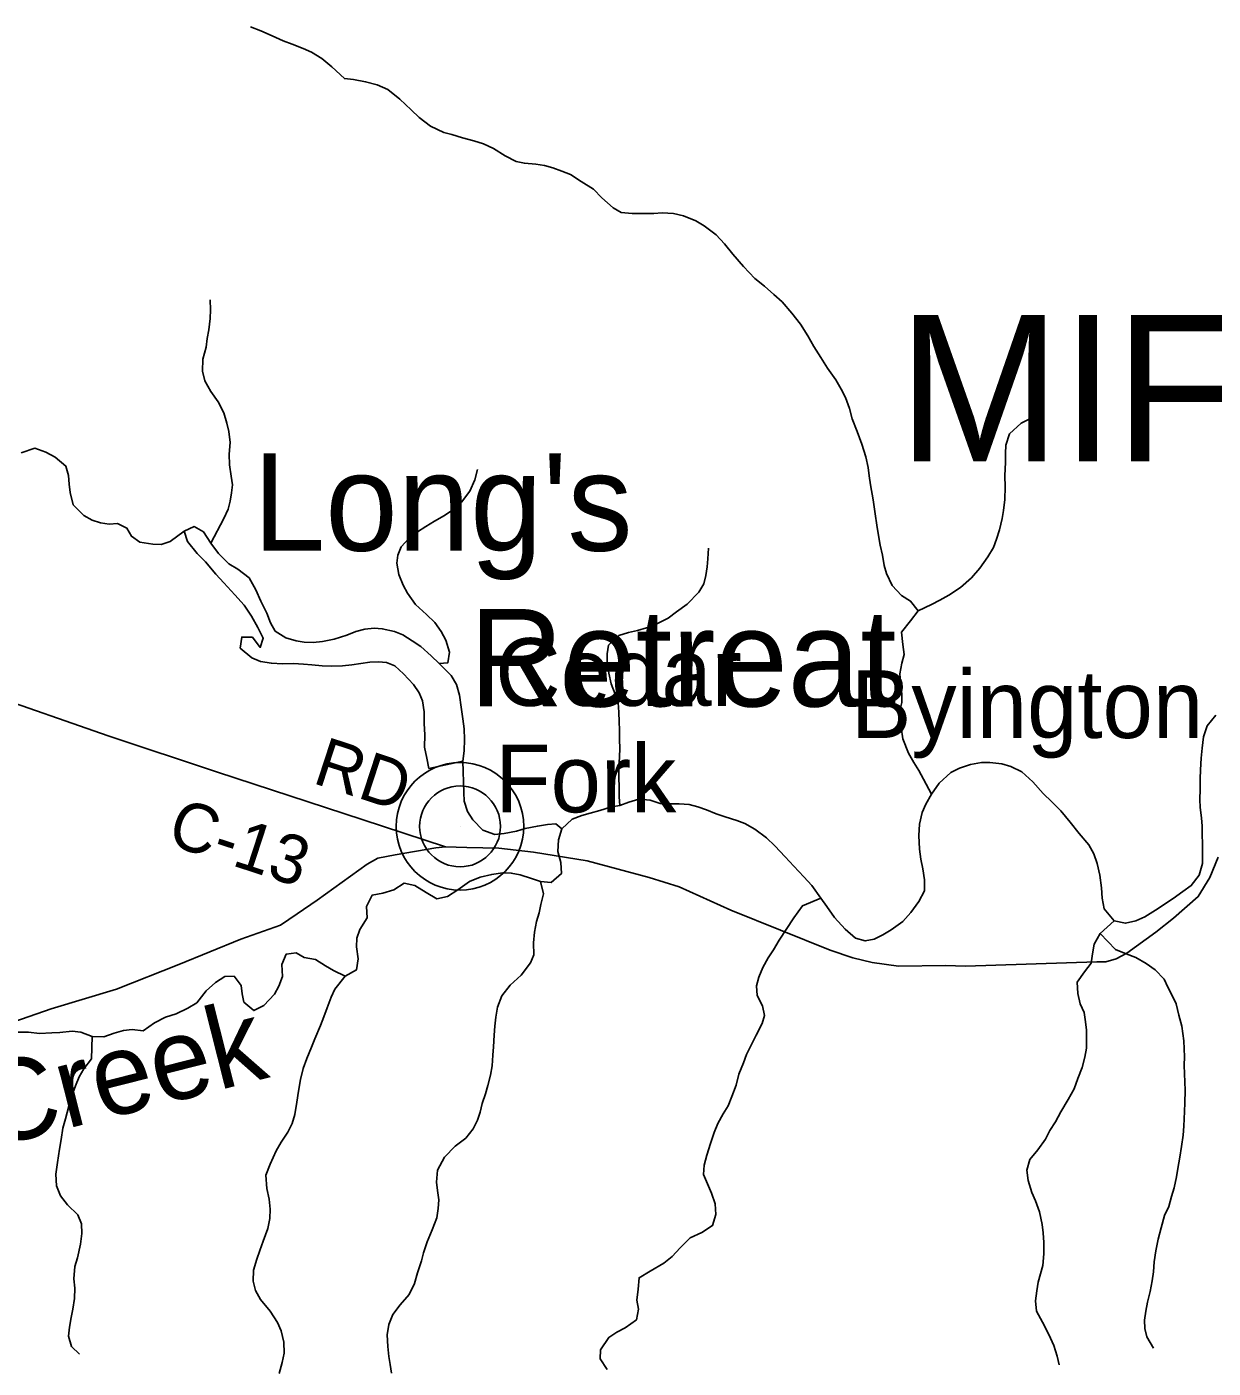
# Model space of a CAD drawing. Extents: x 1578669 to 1989827, y 208020 to 553079.
# Drawn here: x 1733554 to 1740862, y 393294 to 401555 of the extents above; entities that cross this region are included whole.
import ezdxf

# ---------------------------------------------------------------- set-up
doc = ezdxf.new("R2010")
doc.units = 0
for name, color, linetype in [('GM_X_County_Road', 7, 'Continuous'), ('GM_X_County_Road_Text', 7, 'Continuous'), ('GM_X_Minor_Lake', 7, 'Continuous'), ('GM_X_Minor_Lake_Text', 7, 'Continuous'), ('GM_X_Minor_River', 7, 'Continuous'), ('GM_X_Minor_River_Text', 7, 'Continuous'), ('GM_X_State_Route', 7, 'Continuous'), ('GM_X_Township_Text', 7, 'Continuous'), ('GM_X_Unincorporated', 7, 'Continuous'), ('GM_X_Unincorporated_Location', 7, 'Continuous'), ('GM_X_Unincorporated_Text', 7, 'Continuous')]:
    doc.layers.add(name, color=color, linetype=linetype)

msp = doc.modelspace()

# ---------------------------------------------------------------- linework, layer by layer
at = {"layer": 'GM_X_County_Road'}
msp.add_lwpolyline([(1736132.3, 396503.8), (1735618.7, 396673), (1734728.6, 396964.8), (1734054.5, 397188.6), (1733298.5, 397450.5)], dxfattribs=at)
at = {"layer": 'GM_X_Minor_Lake'}
msp.add_line((1736029.4, 396986.7), (1736239.6, 397031.5), dxfattribs=at)
msp.add_lwpolyline([(1736239.6, 397031.5), (1736247.5, 397095.6), (1736249.3, 397165.8), (1736247.2, 397231.9), (1736239, 397294), (1736228.8, 397364.1), (1736218.6, 397438.2), (1736200.4, 397504.3), (1736168.2, 397560.3), (1736093.9, 397634.3), (1736043.7, 397680.2), (1735981.4, 397738.1), (1735927.2, 397774), (1735869.1, 397809.9), (1735818.9, 397831.8), (1735742.7, 397847.6), (1735692.6, 397851.5), (1735636.6, 397845.3), (1735580.5, 397831.1), (1735524.4, 397808.9), (1735446.4, 397784.6), (1735374.3, 397770.3), (1735318.2, 397764.1), (1735262.1, 397766), (1735212, 397773.8), (1735149.8, 397791.7), (1735083.6, 397833.5), (1735055.4, 397883.6), (1735031.3, 397943.6), (1734995, 398017.6), (1734964.8, 398087.7), (1734922.5, 398161.7), (1734854.3, 398215.6), (1734798.1, 398247.5), (1734733.8, 398311.5), (1734687.6, 398375.5), (1734641.3, 398445.5), (1734585.1, 398477.3), (1734523.1, 398449.1), (1734543.3, 398385), (1734603.6, 398311.1), (1734653.8, 398259.1), (1734718.1, 398183.1), (1734766.3, 398131.2), (1734834.6, 398057.2), (1734892.9, 397993.3), (1734937.1, 397925.3), (1734977.4, 397855.2), (1735009.6, 397789.2), (1734991.7, 397733), (1734943.5, 397795), (1734877.3, 397796.8), (1734867.5, 397728.6), (1734939.8, 397668.8), (1734993.9, 397646.9), (1735060.1, 397635.1), (1735128.2, 397631.2), (1735196.3, 397633.5), (1735258.4, 397629.6), (1735308.5, 397625.8), (1735372.7, 397620), (1735430.8, 397618.2), (1735498.9, 397620.4), (1735555, 397624.6), (1735667.1, 397641), (1735719.2, 397645.1), (1735769.3, 397639.3), (1735821.4, 397619.4), (1735873.7, 397569.4), (1735935.9, 397503.5), (1735970.1, 397453.5), (1735990.3, 397403.5), (1736000.5, 397335.3), (1736000.6, 397265.2), (1736004.8, 397195.1), (1736003, 397118.9), (1736017.2, 397050.8), (1736029.4, 396986.7)], dxfattribs=at)
at = {"layer": 'GM_X_Minor_River'}
for points in [[(1739127.2, 396830), (1739076.9, 396922), (1739048.7, 396974), (1739018.5, 397024), (1738984.3, 397082), (1738950.1, 397170.1), (1738939.9, 397240.2), (1738931.7, 397290.3), (1738931.6, 397344.4), (1738943.5, 397394.6), (1738943.4, 397444.7), (1738935.2, 397520.8), (1738931, 397570.9), (1738944.9, 397635.1), (1738958.8, 397689.2), (1738950.6, 397751.3), (1738942.4, 397827.5), (1738996.4, 397895.8), (1739044.3, 397958.1), (1738998.1, 398018.1), (1738941.9, 398052), (1738883.6, 398113.9), (1738849.4, 398188), (1738835.2, 398238), (1738825.1, 398300.1), (1738810.9, 398362.2), (1738798.7, 398434.3), (1738790.5, 398486.4), (1738780.3, 398556.5), (1738768.1, 398642.7), (1738751.9, 398734.8), (1738743.7, 398788.9), (1738735.6, 398841), (1738721.4, 398907.1), (1738697.1, 398985.2), (1738668.9, 399063.3), (1738638.7, 399141.3), (1738622.5, 399203.4), (1738596.3, 399271.5), (1738570.1, 399323.5), (1738537.9, 399381.5), (1738485.6, 399453.5), (1738445.4, 399517.5), (1738401.1, 399585.5), (1738364.9, 399651.6), (1738320.7, 399723.6), (1738266.4, 399791.6), (1738206.1, 399861.5), (1738155.9, 399905.5), (1738097.7, 399957.4), (1738037.5, 400005.3), (1737969.2, 400079.3), (1737902.8, 400155.2), (1737850.6, 400219.2), (1737800.4, 400273.2), (1737726.1, 400329), (1737673.9, 400361), (1737599.7, 400390.8), (1737537.6, 400404.6), (1737467.4, 400408.4), (1737415.4, 400406.2), (1737283.1, 400405.8), (1737215, 400411.6), (1737164.8, 400439.5), (1737096.6, 400501.5), (1737044.3, 400555.4), (1736968.1, 400603.3), (1736901.9, 400645.2), (1736849.7, 400667), (1736793.6, 400686.9), (1736743.4, 400700.8), (1736689.3, 400708.6), (1736619.2, 400714.4), (1736569.1, 400726.3), (1736500.9, 400760.1), (1736428.6, 400806), (1736366.4, 400833.9), (1736308.3, 400853.8), (1736238.1, 400871.6), (1736172, 400891.4), (1736121.8, 400903.3), (1736039.6, 400943.1), (1735971.3, 400997), (1735921.1, 401043), (1735850.9, 401108.9), (1735776.6, 401168.8), (1735712.4, 401198.6), (1735640.2, 401216.4), (1735566, 401230.2), (1735509.9, 401236.1), (1735431.6, 401308), (1735371.4, 401359.9), (1735307.2, 401399.8), (1735255, 401421.7), (1735188.8, 401447.5), (1735132.7, 401469.4), (1735064.5, 401499.3), (1734994.3, 401531.1), (1734932.1, 401555)], [(1734687.6, 398375.5), (1734767.3, 398526), (1734793.2, 398584.2), (1734807.1, 398634.4), (1734815, 398684.5), (1734820.9, 398734.6), (1734812.8, 398786.7), (1734802.6, 398856.8), (1734800.4, 398923), (1734806.2, 398995.1), (1734798.1, 399063.2), (1734785.9, 399113.3), (1734767.7, 399177.4), (1734731.5, 399245.4), (1734687.3, 399309.4), (1734651, 399375.5), (1734634.8, 399433.5), (1734638.7, 399507.7), (1734658.5, 399581.9), (1734664.4, 399636), (1734674.3, 399688.2), (1734682.1, 399758.4), (1734686, 399812.5), (1734683.9, 399872.6)], [(1739044.3, 397958.1), (1739126.3, 397996.4), (1739178.4, 398024.6), (1739234.4, 398054.9), (1739306.4, 398101.2), (1739372.4, 398161.5), (1739424.3, 398221.8), (1739474.2, 398290.1), (1739508.1, 398348.3), (1739528, 398400.5), (1739545.9, 398456.7), (1739561.8, 398526.9), (1739569.7, 398577), (1739577.5, 398643.2), (1739581.4, 398721.3), (1739579.2, 398789.5), (1739583, 398873.7), (1739582.8, 398927.8), (1739584.7, 398977.9), (1739606.6, 399048.1), (1739678.5, 399114.5), (1739740.6, 399144.7)], [(1734523.1, 398449.1), (1734437.1, 398384.7), (1734381.1, 398366.5), (1734329, 398368.3), (1734248.8, 398380.1), (1734198.6, 398418), (1734170.4, 398468), (1734112.3, 398495.9), (1734060.2, 398491.8), (1734008.1, 398499.6), (1733955.9, 398517.5), (1733903.8, 398545.4), (1733839.5, 398611.3), (1733821.3, 398687.4), (1733815.1, 398737.5), (1733811, 398791.6), (1733794.8, 398849.7), (1733728.6, 398905.6), (1733670.4, 398935.5), (1733602.2, 398959.3), (1733518.1, 398931)], [(1736093.9, 397634.3), (1736148, 397638.4), (1736157.8, 397702.6), (1736135.6, 397776.7), (1736105.4, 397830.7), (1736067.2, 397886.7), (1736015, 397934.6), (1735948.7, 397996.6), (1735898.5, 398066.6), (1735872.3, 398116.6), (1735846.1, 398182.6), (1735833.9, 398250.8), (1735839.8, 398300.9), (1735859.7, 398353), (1735907.7, 398403.3), (1735959.6, 398445.5), (1736011.6, 398477.8), (1736065.7, 398510), (1736125.7, 398544.3), (1736177.7, 398580.5), (1736231.7, 398626.8), (1736283.6, 398695.1), (1736313.5, 398765.3), (1736329.3, 398829.5)], [(1737206, 396759.9), (1737201.9, 396812), (1737201.4, 396990.3), (1737205.3, 397058.5), (1737207.1, 397110.6), (1737205, 397166.7), (1737204.9, 397224.8), (1737202.7, 397275), (1737200.6, 397335.1), (1737196.4, 397391.2), (1737178.3, 397445.2), (1737154.1, 397509.3), (1737139.9, 397573.4), (1737129.7, 397641.5), (1737129.6, 397693.6), (1737137.5, 397745.7), (1737201.4, 397806.1), (1737259.5, 397824.3), (1737315.5, 397836.5), (1737371.6, 397852.7), (1737439.6, 397881), (1737503.7, 397913.2), (1737555.7, 397951.5), (1737621.7, 397999.8), (1737693.6, 398074.1), (1737723.5, 398124.3), (1737737.4, 398176.5), (1737745.3, 398228.6), (1737749.2, 398278.8), (1737753.1, 398344.9)], [(1740879.1, 397316.3), (1740825.1, 397250), (1740803.3, 397181.8), (1740793.4, 397111.6), (1740787.6, 397051.5), (1740783.7, 396979.3), (1740781.9, 396923.2), (1740782, 396859), (1740780.2, 396796.9), (1740782.3, 396746.8), (1740790.5, 396682.7), (1740794.6, 396632.6), (1740794.7, 396580.5), (1740796.9, 396522.4), (1740797, 396466.3), (1740795.2, 396402.1), (1740775.3, 396329.9), (1740727.4, 396265.6), (1740675.4, 396229.4), (1740615.4, 396187.1), (1740507.4, 396114.7), (1740441.4, 396074.4), (1740385.3, 396048.1), (1740321.3, 396033.9), (1740251.1, 396049.8), (1740190.8, 396123.7), (1740178.6, 396187.8), (1740174.5, 396251.9), (1740164.3, 396330.1), (1740148.1, 396402.2), (1740125.9, 396462.2), (1740095.7, 396516.2), (1740035.4, 396586.2), (1739981.1, 396656.2), (1739922.9, 396726.2), (1739868.6, 396782.1), (1739814.4, 396834.1), (1739750.1, 396904), (1739683.9, 396965.9), (1739615.7, 396999.8), (1739559.5, 397015.7), (1739485.4, 397023.5), (1739435.3, 397023.3), (1739367.2, 397011.1), (1739299.1, 396988.8), (1739245.1, 396962.6), (1739173.1, 396896.2), (1739127.2, 396830), (1739091.3, 396767.7), (1739069.4, 396715.5), (1739053.5, 396645.3), (1739049.7, 396575.2), (1739051.9, 396491), (1739060.1, 396428.9), (1739074.3, 396368.8), (1739084.4, 396300.7), (1739082.6, 396234.6), (1739048.7, 396168.3), (1738998.8, 396100)], [(1736849.7, 396616.5), (1736811.6, 396646.4), (1736761.5, 396642.3), (1736699.4, 396632), (1736623.3, 396617.8), (1736569.3, 396601.6), (1736495.2, 396587.3), (1736437.1, 396581.1), (1736362.9, 396607), (1736300.6, 396670.9), (1736268.5, 396722.9), (1736248.3, 396785), (1736246.1, 396839.1), (1736239.6, 397031.5)], [(1738998.8, 396100), (1738950.8, 396045.8), (1738878.9, 395993.5), (1738826.8, 395963.2), (1738772.8, 395937), (1738718.7, 395924.8), (1738658.6, 395942.7), (1738594.3, 395998.6), (1738530.1, 396068.5), (1738481.8, 396136.5), (1738445.6, 396188.5), (1738389.3, 396266.5), (1738341.1, 396320.5), (1738278.8, 396386.4), (1738224.6, 396442.4), (1738162.3, 396510.3), (1738110.1, 396560.3), (1738037.8, 396614.1), (1737977.6, 396648), (1737927.5, 396665.9), (1737855.3, 396689.8), (1737799.2, 396707.6), (1737741, 396733.5), (1737686.9, 396751.4), (1737634.8, 396765.2), (1737572.6, 396769), (1737506.5, 396768.8), (1737454.4, 396770.7), (1737394.3, 396792.5), (1737324.1, 396798.3), (1737262.1, 396780.1), (1737206, 396759.9), (1737155.9, 396751.7), (1737083.9, 396729.4), (1737023.8, 396711.2), (1736971.8, 396697), (1736913.7, 396674.8), (1736849.7, 396616.5), (1736829.9, 396548.3), (1736824, 396476.1), (1736844.2, 396408), (1736846.4, 396339.9), (1736784.4, 396285.6), (1736718.3, 396291.4), (1736662.2, 396309.3), (1736592, 396333.1), (1736537.9, 396343), (1736483.8, 396344.8), (1736417.7, 396334.6), (1736345.6, 396318.3), (1736281.6, 396292), (1736209.6, 396239.7), (1736145.5, 396199.4), (1736079.5, 396185.2), (1736013.3, 396223.1), (1735943, 396267), (1735878.9, 396280.8), (1735814.9, 396240.5), (1735746.8, 396220.2), (1735680.7, 396206), (1735646.8, 396137.8), (1735651, 396067.6), (1735605.1, 395995.3), (1735587.2, 395941.2), (1735585.3, 395889.1), (1735595.5, 395814.9), (1735583.7, 395746.8), (1735515.7, 395708.5), (1735443.5, 395742.3), (1735393.3, 395772.2), (1735331.1, 395810.1), (1735262.9, 395823.9), (1735212.8, 395851.8), (1735150.7, 395843.6), (1735124.8, 395779.4), (1735129, 395705.3), (1735105.1, 395647.1), (1735079.2, 395596.9), (1735013.2, 395526.5), (1734951.2, 395496.3), (1734891, 395548.2), (1734880.8, 395600.3), (1734874.7, 395650.4), (1734830.5, 395708.3), (1734774.4, 395706.2), (1734716.4, 395669.9), (1734658.4, 395617.6), (1734600.5, 395543.3), (1734544.5, 395511.1), (1734474.4, 395476.8), (1734408.4, 395456.5), (1734340.3, 395420.2), (1734270.3, 395371.9), (1734202.2, 395379.7), (1734150.1, 395373.6), (1734092, 395357.3), (1734028, 395335.1), (1733955.9, 395336.9), (1733885.7, 395362.7), (1733833.6, 395368.6), (1733757.4, 395360.3)], [(1736718.3, 396291.4), (1736736.5, 396215.3), (1736720.7, 396149.1), (1736708.8, 396099), (1736692.9, 396044.8), (1736681, 395978.6), (1736675.2, 395912.5), (1736677.4, 395840.3), (1736655.5, 395790.2), (1736599.6, 395713.8), (1736531.6, 395653.5), (1736479.7, 395587.2), (1736453.8, 395517), (1736441.9, 395454.8), (1736436, 395400.7), (1736432.2, 395344.6), (1736428.4, 395272.4), (1736424.5, 395222.3), (1736420.6, 395156.1), (1736410.8, 395098), (1736392.9, 395035.8), (1736379, 394983.7), (1736359.1, 394923.5), (1736347.2, 394871.3), (1736329.3, 394821.2), (1736303.4, 394767), (1736257.4, 394710.8), (1736191.5, 394660.4), (1736127.5, 394594.1), (1736083.6, 394513.8), (1736077.8, 394439.6), (1736084, 394387.5), (1736092.1, 394331.5), (1736088.2, 394277.3), (1736078.4, 394219.2), (1736050.5, 394145), (1736020.6, 394072.7), (1735996.8, 394004.5), (1735984.9, 393954.4), (1735961, 393880.1), (1735941.1, 393816), (1735909.3, 393747.7), (1735853.3, 393683.4), (1735807.4, 393625.2), (1735783.5, 393563), (1735773.6, 393498.8), (1735777.8, 393426.7), (1735784, 393366.6), (1735792.1, 393316.5), (1735800.3, 393262.4)], [(1738445.6, 396188.5), (1738331.5, 396142.1), (1738279.6, 396067.8), (1738187.8, 395929.2), (1738153.9, 395871), (1738120, 395820.8), (1738088, 395762.5), (1738062.1, 395702.3), (1738048.3, 395648.2), (1738052.4, 395588.1), (1738086.6, 395526), (1738098.8, 395466), (1738082.9, 395415.8), (1738047, 395345.5), (1738019.1, 395291.4), (1737987.2, 395225.1), (1737969.3, 395175), (1737939.4, 395104.7), (1737923.6, 395036.5), (1737897.7, 394966.3), (1737873.8, 394910.1), (1737843.9, 394859.9), (1737809.9, 394801.7), (1737788, 394745.5), (1737766.2, 394677.3), (1737742.3, 394605.1), (1737726.4, 394544.9), (1737722.6, 394486.8), (1737746.8, 394428.8), (1737771, 394370.7), (1737793.1, 394306.7), (1737797.3, 394240.5), (1737777.5, 394172.3), (1737711.4, 394130), (1737639.4, 394095.8), (1737577.4, 394035.5), (1737529.5, 393981.2), (1737477.5, 393941), (1737393.5, 393890.6), (1737325.5, 393850.3), (1737319.6, 393780.1), (1737311.8, 393712), (1737322, 393657.9), (1737310.1, 393591.7), (1737240.1, 393541.4), (1737188.1, 393515.2), (1737138.1, 393483), (1737088.2, 393406.7), (1737086.3, 393350.6), (1737128.5, 393286.6)], [(1740251.1, 396049.8), (1740165.2, 395971.3), (1740129.2, 395905.1), (1740119.4, 395844.9), (1740109.5, 395788.8), (1740069.6, 395734.5), (1740023.6, 395670.3), (1740027.8, 395602.1), (1740042, 395538), (1740066.2, 395484), (1740076.3, 395427.9), (1740082.5, 395375.8), (1740082.6, 395317.7), (1740080.7, 395265.6), (1740070.9, 395209.5), (1740055, 395145.3), (1740029.1, 395077.1), (1740005.2, 395014.9), (1739969.3, 394948.6), (1739923.5, 394872.3), (1739891.6, 394810.1), (1739855.6, 394757.9), (1739829.7, 394703.7), (1739781.8, 394639.4), (1739731.8, 394579.1), (1739714, 394513), (1739722.2, 394448.8), (1739744.4, 394374.8), (1739766.5, 394324.7), (1739792.8, 394256.7), (1739809, 394178.6), (1739815.1, 394126.5), (1739819.3, 394068.4), (1739819.4, 393998.2), (1739811.6, 393926), (1739797.7, 393873.9), (1739783.8, 393823.8), (1739775.9, 393769.6), (1739768.1, 393709.5), (1739774.2, 393645.4), (1739810.5, 393577.3), (1739848.7, 393501.3), (1739881, 393433.3), (1739901.2, 393367.2), (1739913.3, 393315.1)], [(1740165.2, 395971.3), (1740259.6, 395871.4), (1740325.7, 395845.5), (1740385.9, 395823.7), (1740450.1, 395785.8), (1740504.3, 395747.9), (1740560.5, 395689.9), (1740582.7, 395639.9), (1740608.9, 395589.9), (1740633, 395537.8), (1740651.2, 395467.8), (1740669.4, 395399.7), (1740681.7, 395309.5), (1740685.9, 395211.3), (1740684.1, 395159.2), (1740686.2, 395107.1), (1740688.3, 395057), (1740688.5, 395004.9), (1740686.6, 394928.8), (1740684.8, 394874.6), (1740681, 394784.4), (1740677.1, 394728.3), (1740667.3, 394658.1), (1740657.4, 394594), (1740643.6, 394523.8), (1740635.7, 394471.7), (1740621.8, 394405.5), (1740605.9, 394351.3), (1740588.1, 394289.1), (1740562.1, 394235), (1740542.3, 394158.7), (1740522.4, 394088.5), (1740508.6, 394016.3), (1740498.7, 393948.2), (1740494.9, 393888), (1740487, 393831.9), (1740473.2, 393765.7), (1740457.3, 393699.5), (1740447.4, 393645.4), (1740439.5, 393589.3), (1740441.7, 393537.2), (1740453.8, 393487.1), (1740494.1, 393417.1)], [(1735515.7, 395708.5), (1735451.7, 395628.1), (1735427.8, 395577.9), (1735403.9, 395513.7), (1735384.1, 395457.6), (1735362.2, 395403.4), (1735328.3, 395323.1), (1735306.4, 395270.9), (1735278.5, 395200.7), (1735256.6, 395140.5), (1735238.8, 395072.3), (1735226.9, 395000.1), (1735217.1, 394932), (1735205.2, 394855.8), (1735187.3, 394801.6), (1735161.4, 394747.4), (1735119.5, 394685.2), (1735089.6, 394633), (1735051.7, 394550.7), (1735025.9, 394482.5), (1735032.1, 394400.3), (1735046.3, 394334.2), (1735052.4, 394274.1), (1735050.6, 394216), (1735038.7, 394153.8), (1735008.9, 394075.6), (1734989, 394019.4), (1734971.1, 393965.3), (1734949.2, 393897.1), (1734947.4, 393828.9), (1734961.5, 393772.8), (1734993.7, 393716.8), (1735052, 393644.9), (1735098.3, 393574.9), (1735120.4, 393522.8), (1735136.6, 393454.8), (1735138.8, 393386.6), (1735126.9, 393328.5), (1735107.1, 393260.3)], [(1733757.4, 395360.3), (1733707.4, 395358.2), (1733631.2, 395355.9), (1733563.1, 395363.7), (1733491, 395363.5)], [(1733955.9, 395336.9), (1733952.2, 395198.6), (1733904.3, 395138.3), (1733876.3, 395088.1), (1733852.4, 395032), (1733824.6, 394953.7), (1733792.8, 394829.3), (1733775, 394771.2), (1733765.1, 394703), (1733755.2, 394642.9), (1733743.4, 394560.7), (1733731.6, 394488.5), (1733735.8, 394416.3), (1733760, 394354.3), (1733804.2, 394300.3), (1733868.5, 394238.4), (1733890.6, 394182.4), (1733892.8, 394124.2), (1733884.9, 394058.1), (1733865.1, 393973.9), (1733849.2, 393919.7), (1733843.4, 393843.5), (1733849.6, 393787.4), (1733847.7, 393723.3), (1733837.9, 393657.1), (1733826, 393605), (1733816.1, 393546.9), (1733810.2, 393490.7), (1733828.4, 393426.7), (1733878.6, 393380.7)]]:
    msp.add_lwpolyline(points, dxfattribs=at)
at = {"layer": 'GM_X_State_Route'}
msp.add_lwpolyline([(1733426.3, 395411), (1733702.7, 395506.3), (1734105.8, 395627.5), (1734489.4, 395781), (1734871.1, 395936.7), (1735116.4, 396022), (1735218.8, 396092.9), (1735342.6, 396176.9), (1735649.3, 396398.1), (1735716.1, 396435), (1735822.7, 396455.1), (1736074.1, 396498.8), (1736132.3, 396503.8), (1736264.6, 396501.4), (1736460.9, 396495.9), (1736675, 396472), (1737004.8, 396418), (1737387.8, 396314.9), (1737573.2, 396257.4), (1737891.4, 396115.4), (1738502.4, 395867.8), (1738641.8, 395821.2), (1738761.6, 395793), (1738923.6, 395770), (1739212.3, 395772.9), (1739336.5, 395770.7), (1740144.9, 395796.3), (1740201, 395797.3), (1740263.5, 395814.2), (1740330.3, 395849.1), (1740509, 395978.3), (1740616.8, 396064.6), (1740769.6, 396198.3), (1740841.9, 396315.3), (1740892.3, 396440.7)], dxfattribs=at)
at = {"layer": 'GM_X_Unincorporated'}
for radius in [392.8, 249]:
    msp.add_circle((1736222.5, 396630.6), radius, dxfattribs=at)
at = {"layer": 'GM_X_Unincorporated_Location'}
msp.add_line((1736222.5, 396630.6), (1736222.5, 396630.6), dxfattribs=at)

# ---------------------------------------------------------------- texts
at = {"layer": 'GM_X_County_Road_Text'}
for s, rotation, p in [('RD', 341.87857, (1735305.8, 396900.2)), ('C-13', 341.88293, (1734406.6, 396524.7))]:
    msp.add_text(s, height=300, rotation=rotation, dxfattribs=at).set_placement(p)
at = {"layer": 'GM_X_Minor_Lake_Text'}
for s, rotation, p in [("Long's", 0.00503, (1734945.9, 398328.2)), ('Retreat', 0.00413, (1736279.5, 397369.1))]:
    msp.add_text(s, height=600.02, rotation=rotation, dxfattribs=at).set_placement(p)
at = {"layer": 'GM_X_Minor_River_Text'}
msp.add_text('Creek', height=500.02, rotation=14.21342, dxfattribs=at).set_placement((1733327.7, 394648.5))
at = {"layer": 'GM_X_Township_Text'}
msp.add_text('MIFFLIN', height=900, rotation=0.00001, dxfattribs=at).set_placement((1738920.9, 398879.7))
at = {"layer": 'GM_X_Unincorporated_Text'}
for s, p in [('Cedar', (1736439.5, 397373)), ('Byington', (1738630.7, 397175)), ('Fork', (1736439.5, 396717.4))]:
    msp.add_text(s, height=417, rotation=0.00001, dxfattribs=at).set_placement(p)

doc.saveas('drawing.dxf')
